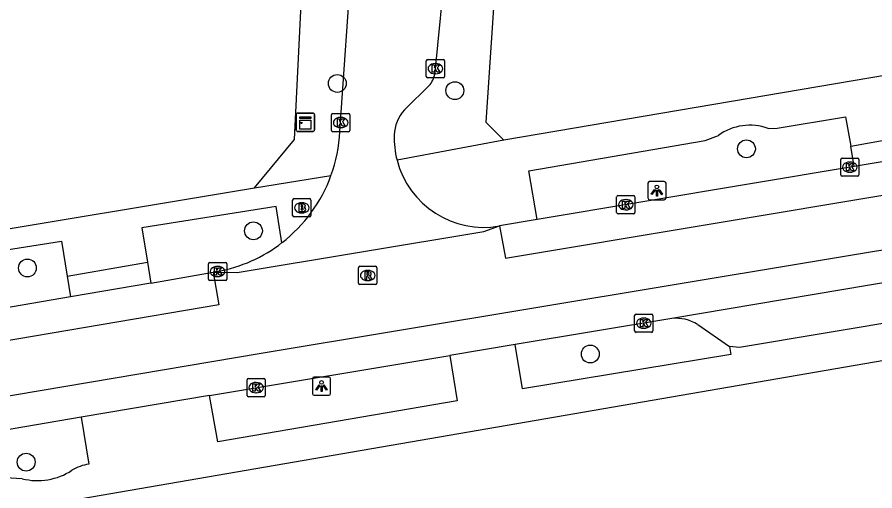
# Model space of a CAD drawing. Extents: x 161772 to 163123, y 383092 to 383917.
# Drawn here: x 162297.59 to 162344.63, y 383625.53 to 383651.48 of the extents above; entities that cross this region are included whole.
import ezdxf

# ---------------------------------------------------------------- set-up
doc = ezdxf.new("R2010")
doc.units = 0
for name, color, linetype in [('IMGEO_Boom', 7, 'Continuous'), ('IMGEO_Brandkraan', 7, 'Continuous'), ('IMGEO_Kast', 7, 'Continuous'), ('IMGEO_Kolk', 7, 'Continuous'), ('IMGEO_Lichtpunt', 7, 'Continuous'), ('IMGEO_Rijbaan_lokaal_gesloten', 7, 'Continuous'), ('IMGEO_Rioolput', 7, 'Continuous'), ('IMGEO_Voetpad_open', 7, 'Continuous')]:
    doc.layers.add(name, color=color, linetype=linetype)

msp = doc.modelspace()

# ---------------------------------------------------------------- linework, layer by layer
at = {"layer": 'IMGEO_Boom'}
for centre in [(162315.145, 383647.85), (162321.594, 383647.457), (162337.586, 383644.267), (162310.546, 383639.773), (162298.15, 383637.739), (162329.02, 383633.023), (162298.08, 383627.102)]:
    msp.add_circle(centre, 0.489, dxfattribs=at)
at = {"layer": 'IMGEO_Brandkraan'}
for p, q in [((162312.697, 383640.611), (162312.697, 383641.463)), ((162312.772, 383641.537), (162313.624, 383641.537)), ((162313.185, 383641.317), (162313.21, 383641.317)), ((162313.698, 383641.463), (162313.698, 383640.611)), ((162313.208, 383640.757), (162313.183, 383640.757)), ((162313.624, 383640.537), (162312.772, 383640.537))]:
    msp.add_line(p, q, dxfattribs=at)
for points in [[(162312.697, 383640.611), (162312.697, 383641.463)], [(162312.772, 383641.537), (162313.624, 383641.537)], [(162313.045, 383641.237), (162313.045, 383640.837), (162313.258, 383640.837)], [(162313.276, 383641.237), (162313.045, 383641.237)], [(162313.224, 383641.156), (162313.17, 383641.156), (162313.17, 383641.08)], [(162313.698, 383641.463), (162313.698, 383640.611)], [(162313.17, 383641.08), (162313.223, 383641.08)], [(162313.232, 383641.004), (162313.17, 383641.004), (162313.17, 383640.923)], [(162313.17, 383640.923), (162313.232, 383640.923)], [(162313.624, 383640.537), (162312.772, 383640.537)]]:
    msp.add_lwpolyline(points, dxfattribs=at)
for centre, radius, start, end in [((162312.774, 383641.461), 0.0765, 91.552, 178.448), ((162312.774, 383641.461), 0.0765, 91.552, 178.448), ((162313.225, 383641.118), 0.0379, 267.8285, 90.9355), ((162313.28, 383641.092), 0.145, 59.4692, 91.5367), ((162313.305, 383641.139), 0.0922, 285.5137, 58.1501), ((162313.622, 383641.461), 0.0765, 1.552, 88.448), ((162313.622, 383641.461), 0.0765, 1.552, 88.448), ((162313.233, 383640.963), 0.0404, 269.8759, 90.5077), ((162313.264, 383641.088), 0.251, 268.6676, 293.5347), ((162313.31, 383640.947), 0.105, 301.3115, 78.989), ((162312.774, 383640.613), 0.0765, 181.552, 268.448), ((162312.774, 383640.613), 0.0765, 181.552, 268.448), ((162313.622, 383640.613), 0.0765, 271.552, 358.448), ((162313.622, 383640.613), 0.0765, 271.552, 358.448)]:
    msp.add_arc(centre, radius, start, end, dxfattribs=at)
for centre, major_axis, ratio, start_param, end_param in [((162313.184, 383641.037), (-0.387, 0.002), 0.722429, 4.712389, 7.853982), ((162313.209, 383641.037), (-0.39, 0.002), 0.717154, 1.570796, 4.712389)]:
    msp.add_ellipse(centre, major_axis=major_axis, ratio=ratio, start_param=start_param, end_param=end_param, dxfattribs=at)
at = {"layer": 'IMGEO_Kast'}
for p, q in [((162312.894, 383645.296), (162312.894, 383646.137)), ((162312.894, 383646.137), (162312.894, 383645.296)), ((162312.969, 383646.221), (162313.81, 383646.221)), ((162313.81, 383646.221), (162312.969, 383646.221)), ((162313.894, 383646.146), (162313.894, 383645.305)), ((162313.894, 383645.305), (162313.894, 383646.146)), ((162313.819, 383645.221), (162312.978, 383645.221)), ((162312.978, 383645.221), (162313.819, 383645.221))]:
    msp.add_line(p, q, dxfattribs=at)
for points in [[(162313.089, 383646.011), (162313.689, 383646.011), (162313.689, 383645.926), (162313.089, 383645.926), (162313.089, 383646.011)], [(162313.089, 383645.836), (162313.689, 383645.836), (162313.689, 383645.347), (162313.089, 383645.347), (162313.089, 383645.836)]]:
    msp.add_lwpolyline(points, dxfattribs=at)
msp.add_circle((162313.173, 383645.685), 0.0377, dxfattribs=at)
for centre, start, end in [((162312.972, 383646.143), 92.4484, 184.2845), ((162312.972, 383646.143), 92.4484, 184.2845), ((162313.816, 383646.143), 2.4484, 94.2845), ((162313.816, 383646.143), 2.4484, 94.2845), ((162312.972, 383645.299), 182.4484, 274.2845), ((162312.972, 383645.299), 182.4484, 274.2845), ((162313.816, 383645.299), 272.4484, 4.2845), ((162313.816, 383645.299), 272.4484, 4.2845)]:
    msp.add_arc(centre, 0.0779, start, end, dxfattribs=at)
at = {"layer": 'IMGEO_Kolk'}
for p, q in [((162320.1, 383649.16), (162320.952, 383649.16)), ((162320.025, 383648.234), (162320.025, 383649.086)), ((162320.513, 383648.94), (162320.538, 383648.94)), ((162321.026, 383649.086), (162321.026, 383648.234)), ((162320.536, 383648.38), (162320.511, 383648.38)), ((162320.952, 383648.16), (162320.1, 383648.16)), ((162314.831, 383645.28), (162314.831, 383646.132)), ((162314.906, 383646.206), (162315.758, 383646.206)), ((162315.319, 383645.986), (162315.344, 383645.986)), ((162315.832, 383646.132), (162315.832, 383645.28)), ((162315.342, 383645.426), (162315.317, 383645.426)), ((162315.758, 383645.206), (162314.906, 383645.206)), ((162342.756, 383642.835), (162342.756, 383643.687)), ((162342.831, 383643.761), (162343.683, 383643.761)), ((162343.244, 383643.541), (162343.269, 383643.541)), ((162343.757, 383643.687), (162343.757, 383642.835)), ((162343.683, 383642.761), (162342.831, 383642.761)), ((162343.267, 383642.981), (162343.242, 383642.981)), ((162330.468, 383640.778), (162330.468, 383641.63)), ((162330.543, 383641.704), (162331.395, 383641.704)), ((162331.469, 383641.63), (162331.469, 383640.778)), ((162330.956, 383641.484), (162330.981, 383641.484)), ((162331.395, 383640.704), (162330.543, 383640.704)), ((162330.979, 383640.924), (162330.954, 383640.924)), ((162308.081, 383637.119), (162308.081, 383637.971)), ((162308.156, 383638.045), (162309.008, 383638.045)), ((162309.082, 383637.971), (162309.082, 383637.119)), ((162308.569, 383637.825), (162308.594, 383637.825)), ((162309.008, 383637.045), (162308.156, 383637.045)), ((162308.592, 383637.265), (162308.567, 383637.265)), ((162331.454, 383634.287), (162331.454, 383635.139)), ((162331.529, 383635.213), (162332.381, 383635.213)), ((162332.455, 383635.139), (162332.455, 383634.287)), ((162331.942, 383634.993), (162331.967, 383634.993)), ((162332.381, 383634.213), (162331.529, 383634.213)), ((162331.965, 383634.433), (162331.94, 383634.433)), ((162310.195, 383630.759), (162310.195, 383631.611)), ((162310.27, 383631.685), (162311.122, 383631.685)), ((162310.683, 383631.465), (162310.708, 383631.465)), ((162311.196, 383631.611), (162311.196, 383630.759)), ((162310.706, 383630.905), (162310.681, 383630.905)), ((162311.122, 383630.685), (162310.27, 383630.685))]:
    msp.add_line(p, q, dxfattribs=at)
for points in [[(162320.1, 383649.16), (162320.952, 383649.16)], [(162320.025, 383648.234), (162320.025, 383649.086)], [(162320.346, 383648.86), (162320.469, 383648.86), (162320.469, 383648.709), (162320.599, 383648.86), (162320.763, 383648.86), (162320.617, 383648.709), (162320.77, 383648.46), (162320.618, 383648.46), (162320.533, 383648.624), (162320.469, 383648.557), (162320.469, 383648.46), (162320.346, 383648.46), (162320.346, 383648.86)], [(162321.026, 383649.086), (162321.026, 383648.234)], [(162320.952, 383648.16), (162320.1, 383648.16)], [(162314.831, 383645.28), (162314.831, 383646.132)], [(162314.906, 383646.206), (162315.758, 383646.206)], [(162315.152, 383645.906), (162315.275, 383645.906), (162315.275, 383645.755), (162315.405, 383645.906), (162315.569, 383645.906), (162315.423, 383645.755), (162315.576, 383645.506), (162315.424, 383645.506), (162315.339, 383645.67), (162315.275, 383645.603), (162315.275, 383645.506), (162315.152, 383645.506), (162315.152, 383645.906)], [(162315.832, 383646.132), (162315.832, 383645.28)], [(162315.758, 383645.206), (162314.906, 383645.206)], [(162342.756, 383642.835), (162342.756, 383643.687)], [(162342.831, 383643.761), (162343.683, 383643.761)], [(162343.757, 383643.687), (162343.757, 383642.835)], [(162343.077, 383643.461), (162343.2, 383643.461), (162343.2, 383643.31), (162343.33, 383643.461), (162343.494, 383643.461), (162343.348, 383643.31), (162343.501, 383643.061), (162343.349, 383643.061), (162343.264, 383643.225), (162343.2, 383643.158), (162343.2, 383643.061), (162343.077, 383643.061), (162343.077, 383643.461)], [(162343.683, 383642.761), (162342.831, 383642.761)], [(162330.468, 383640.778), (162330.468, 383641.63)], [(162330.543, 383641.704), (162331.395, 383641.704)], [(162331.469, 383641.63), (162331.469, 383640.778)], [(162330.789, 383641.404), (162330.912, 383641.404), (162330.912, 383641.253), (162331.042, 383641.404), (162331.206, 383641.404), (162331.06, 383641.253), (162331.213, 383641.004), (162331.061, 383641.004), (162330.976, 383641.168), (162330.912, 383641.101), (162330.912, 383641.004), (162330.789, 383641.004), (162330.789, 383641.404)], [(162331.395, 383640.704), (162330.543, 383640.704)], [(162308.081, 383637.119), (162308.081, 383637.971)], [(162308.156, 383638.045), (162309.008, 383638.045)], [(162309.082, 383637.971), (162309.082, 383637.119)], [(162308.402, 383637.745), (162308.525, 383637.745), (162308.525, 383637.594), (162308.655, 383637.745), (162308.819, 383637.745), (162308.673, 383637.594), (162308.826, 383637.345), (162308.674, 383637.345), (162308.589, 383637.509), (162308.525, 383637.442), (162308.525, 383637.345), (162308.402, 383637.345), (162308.402, 383637.745)], [(162309.008, 383637.045), (162308.156, 383637.045)], [(162331.454, 383634.287), (162331.454, 383635.139)], [(162331.529, 383635.213), (162332.381, 383635.213)], [(162332.455, 383635.139), (162332.455, 383634.287)], [(162331.775, 383634.913), (162331.898, 383634.913), (162331.898, 383634.762), (162332.028, 383634.913), (162332.192, 383634.913), (162332.046, 383634.762), (162332.199, 383634.513), (162332.047, 383634.513), (162331.962, 383634.677), (162331.898, 383634.61), (162331.898, 383634.513), (162331.775, 383634.513), (162331.775, 383634.913)], [(162332.381, 383634.213), (162331.529, 383634.213)], [(162310.195, 383630.759), (162310.195, 383631.611)], [(162310.27, 383631.685), (162311.122, 383631.685)], [(162310.516, 383631.385), (162310.639, 383631.385), (162310.639, 383631.234), (162310.769, 383631.385), (162310.933, 383631.385), (162310.787, 383631.234), (162310.94, 383630.985), (162310.788, 383630.985), (162310.703, 383631.149), (162310.639, 383631.082), (162310.639, 383630.985), (162310.516, 383630.985), (162310.516, 383631.385)], [(162311.196, 383631.611), (162311.196, 383630.759)], [(162311.122, 383630.685), (162310.27, 383630.685)]]:
    msp.add_lwpolyline(points, dxfattribs=at)
for centre, start, end in [((162320.102, 383649.084), 91.552, 178.448), ((162320.102, 383649.084), 91.552, 178.448), ((162320.95, 383649.084), 1.552, 88.448), ((162320.95, 383649.084), 1.552, 88.448), ((162320.102, 383648.236), 181.552, 268.448), ((162320.102, 383648.236), 181.552, 268.448), ((162320.95, 383648.236), 271.552, 358.448), ((162320.95, 383648.236), 271.552, 358.448), ((162314.908, 383646.13), 91.552, 178.448), ((162314.908, 383646.13), 91.552, 178.448), ((162315.756, 383646.13), 1.552, 88.448), ((162315.756, 383646.13), 1.552, 88.448), ((162314.908, 383645.282), 181.552, 268.448), ((162314.908, 383645.282), 181.552, 268.448), ((162315.756, 383645.282), 271.552, 358.448), ((162315.756, 383645.282), 271.552, 358.448), ((162342.833, 383643.685), 91.552, 178.448), ((162342.833, 383643.685), 91.552, 178.448), ((162343.681, 383643.685), 1.552, 88.448), ((162343.681, 383643.685), 1.552, 88.448), ((162342.833, 383642.837), 181.552, 268.448), ((162342.833, 383642.837), 181.552, 268.448), ((162343.681, 383642.837), 271.552, 358.448), ((162343.681, 383642.837), 271.552, 358.448), ((162330.545, 383641.628), 91.552, 178.448), ((162330.545, 383641.628), 91.552, 178.448), ((162331.393, 383641.628), 1.552, 88.448), ((162331.393, 383641.628), 1.552, 88.448), ((162330.545, 383640.78), 181.552, 268.448), ((162330.545, 383640.78), 181.552, 268.448), ((162331.393, 383640.78), 271.552, 358.448), ((162331.393, 383640.78), 271.552, 358.448), ((162308.158, 383637.969), 91.552, 178.448), ((162308.158, 383637.969), 91.552, 178.448), ((162309.006, 383637.969), 1.552, 88.448), ((162309.006, 383637.969), 1.552, 88.448), ((162308.158, 383637.121), 181.552, 268.448), ((162308.158, 383637.121), 181.552, 268.448), ((162309.006, 383637.121), 271.552, 358.448), ((162309.006, 383637.121), 271.552, 358.448), ((162331.531, 383635.137), 91.552, 178.448), ((162331.531, 383635.137), 91.552, 178.448), ((162332.379, 383635.137), 1.552, 88.448), ((162332.379, 383635.137), 1.552, 88.448), ((162331.531, 383634.289), 181.552, 268.448), ((162331.531, 383634.289), 181.552, 268.448), ((162332.379, 383634.289), 271.552, 358.448), ((162332.379, 383634.289), 271.552, 358.448), ((162310.272, 383631.609), 91.552, 178.448), ((162310.272, 383631.609), 91.552, 178.448), ((162311.12, 383631.609), 1.552, 88.448), ((162311.12, 383631.609), 1.552, 88.448), ((162310.272, 383630.761), 181.552, 268.448), ((162310.272, 383630.761), 181.552, 268.448), ((162311.12, 383630.761), 271.552, 358.448), ((162311.12, 383630.761), 271.552, 358.448)]:
    msp.add_arc(centre, 0.0765, start, end, dxfattribs=at)
for centre, major_axis, ratio, start_param, end_param in [((162320.512, 383648.66), (-0.387, 0.002), 0.722429, 4.712389, 7.853982), ((162320.537, 383648.66), (-0.39, 0.002), 0.717154, 1.570796, 4.712389), ((162315.318, 383645.706), (-0.387, 0.002), 0.722429, 4.712389, 7.853982), ((162315.343, 383645.706), (-0.39, 0.002), 0.717154, 1.570796, 4.712389), ((162343.243, 383643.261), (-0.387, 0.002), 0.722429, 4.712389, 7.853982), ((162343.268, 383643.261), (-0.39, 0.002), 0.717154, 1.570796, 4.712389), ((162330.955, 383641.204), (-0.387, 0.002), 0.722429, 4.712389, 7.853982), ((162330.98, 383641.204), (-0.39, 0.002), 0.717154, 1.570796, 4.712389), ((162308.568, 383637.545), (-0.387, 0.002), 0.722429, 4.712389, 7.853982), ((162308.593, 383637.545), (-0.39, 0.002), 0.717154, 1.570796, 4.712389), ((162331.941, 383634.713), (-0.387, 0.002), 0.722429, 4.712389, 7.853982), ((162331.966, 383634.713), (-0.39, 0.002), 0.717154, 1.570796, 4.712389), ((162310.682, 383631.185), (-0.387, 0.002), 0.722429, 4.712389, 7.853982), ((162310.707, 383631.185), (-0.39, 0.002), 0.717154, 1.570796, 4.712389)]:
    msp.add_ellipse(centre, major_axis=major_axis, ratio=ratio, start_param=start_param, end_param=end_param, dxfattribs=at)
at = {"layer": 'IMGEO_Lichtpunt'}
for p, q in [((162332.178, 383642.382), (162332.178, 383641.575)), ((162332.178, 383642.382), (162332.178, 383641.575)), ((162333.08, 383642.477), (162332.272, 383642.477)), ((162333.08, 383642.477), (162332.272, 383642.477)), ((162333.174, 383641.575), (162333.174, 383642.382)), ((162333.174, 383641.575), (162333.174, 383642.382)), ((162332.272, 383641.481), (162333.08, 383641.481)), ((162332.272, 383641.481), (162333.08, 383641.481)), ((162314.686, 383631.765), (162313.878, 383631.765)), ((162314.686, 383631.765), (162313.878, 383631.765)), ((162313.784, 383631.67), (162313.784, 383630.863)), ((162313.784, 383631.67), (162313.784, 383630.863)), ((162314.78, 383630.863), (162314.78, 383631.67)), ((162314.78, 383630.863), (162314.78, 383631.67)), ((162313.878, 383630.769), (162314.686, 383630.769)), ((162313.878, 383630.769), (162314.686, 383630.769))]:
    msp.add_line(p, q, dxfattribs=at)
for points in [[(162332.552, 383642.046), (162332.591, 383642.018), (162332.403, 383641.756), (162332.365, 383641.783), (162332.552, 383642.046)], [(162332.654, 383641.998), (162332.701, 383641.998), (162332.701, 383641.676), (162332.654, 383641.676), (162332.654, 383641.998)], [(162332.764, 383642.018), (162332.802, 383642.045), (162332.989, 383641.783), (162332.95, 383641.755), (162332.764, 383642.018)], [(162314.158, 383631.334), (162314.197, 383631.306), (162314.009, 383631.044), (162313.971, 383631.071), (162314.158, 383631.334)], [(162314.26, 383631.286), (162314.307, 383631.286), (162314.307, 383630.964), (162314.26, 383630.964), (162314.26, 383631.286)], [(162314.37, 383631.306), (162314.408, 383631.333), (162314.595, 383631.071), (162314.556, 383631.043), (162314.37, 383631.306)]]:
    msp.add_lwpolyline(points, dxfattribs=at)
for centre in [(162332.677, 383642.18), (162314.283, 383631.468)]:
    msp.add_circle(centre, 0.0994, dxfattribs=at)
for centre, start, end in [((162332.272, 383642.382), 90, 180), ((162332.272, 383642.382), 90, 180), ((162333.08, 383642.382), 0, 90), ((162333.08, 383642.382), 0, 90), ((162332.272, 383641.575), 180, 270), ((162332.272, 383641.575), 180, 270), ((162333.08, 383641.575), 270, 0), ((162333.08, 383641.575), 270, 360), ((162313.878, 383631.67), 90, 180), ((162313.878, 383631.67), 90, 180), ((162314.686, 383631.67), 0, 90), ((162314.686, 383631.67), 0, 90), ((162313.878, 383630.863), 180, 270), ((162313.878, 383630.863), 180, 270), ((162314.686, 383630.863), 270, 0), ((162314.686, 383630.863), 270, 360)]:
    msp.add_arc(centre, 0.0946, start, end, dxfattribs=at)
at = {"layer": 'IMGEO_Rijbaan_lokaal_gesloten'}
for points in [[(162315.287, 383645.208), (162315.966, 383654.921)], [(162320.508, 383648.472), (162321.109, 383654.576)], [(162324.048, 383640.04), (162324.366, 383638.28), (162400.705, 383651)], [(162289.753, 383627.613), (162289.408, 383629.436), (162310.979, 383633.067), (162401.14, 383648.038)], [(162318.828, 383646.398), (162320.239, 383647.784)], [(162348.743, 383644.172), (162343.501, 383643.302)], [(162343.501, 383643.302), (162326.11, 383640.39)], [(162326.11, 383640.39), (162324.048, 383640.04)], [(162365.043, 383640.214), (162362.872, 383639.912), (162333.485, 383634.967)], [(162308.33, 383637.502), (162309.656, 383637.487), (162323.182, 383639.733), (162324.048, 383640.04)], [(162308.33, 383637.502), (162308.644, 383635.717), (162289.263, 383632.424), (162269.16, 383629.116), (162243.686, 383625.013), (162243.382, 383626.82)], [(162304.914, 383636.914), (162308.33, 383637.502)], [(162308.582, 383637.545), (162308.33, 383637.502)], [(162304.914, 383636.914), (162300.52, 383636.158)], [(162300.52, 383636.158), (162294.25, 383635.086)], [(162333.485, 383634.967), (162324.9, 383633.54)], [(162324.9, 383633.54), (162321.326, 383632.951)], [(162308.129, 383630.758), (162321.326, 383632.951)], [(162308.129, 383630.758), (162301.092, 383629.557)], [(162301.092, 383629.557), (162292.98, 383628.169)]]:
    msp.add_lwpolyline(points, dxfattribs=at)
for centre, radius, start, end in [((162318.935, 383648.69), 1.588, 325.1974, 352.0928), ((162320.454, 383644.925), 2.194, 137.82, 177.4029), ((162307.048, 383645.624), 8.25, 339.9798, 357.1077), ((162323.193, 383644.897), 4.932, 178.5192, 194.6636), ((162323.191, 383644.895), 4.931, 194.656, 280.0085), ((162307.086, 383645.619), 8.212, 307.7477, 339.9273), ((162307.09, 383645.615), 8.206, 280.4743, 307.7394)]:
    msp.add_arc(centre, radius, start, end, dxfattribs=at)
at = {"layer": 'IMGEO_Rioolput'}
for p, q in [((162316.313, 383636.903), (162316.313, 383637.755)), ((162316.388, 383637.829), (162317.24, 383637.829)), ((162316.801, 383637.609), (162316.826, 383637.609)), ((162317.314, 383637.755), (162317.314, 383636.903)), ((162316.824, 383637.049), (162316.799, 383637.049)), ((162317.24, 383636.829), (162316.388, 383636.829))]:
    msp.add_line(p, q, dxfattribs=at)
for points in [[(162316.313, 383636.903), (162316.313, 383637.755)], [(162316.388, 383637.829), (162317.24, 383637.829)], [(162316.902, 383637.527), (162316.65, 383637.529), (162316.65, 383637.129)], [(162316.828, 383637.448), (162316.774, 383637.448), (162316.774, 383637.367)], [(162317.314, 383637.755), (162317.314, 383636.903)], [(162316.65, 383637.129), (162316.774, 383637.129), (162316.774, 383637.291), (162316.785, 383637.291)], [(162316.774, 383637.367), (162316.826, 383637.367)], [(162316.832, 383637.262), (162316.903, 383637.129), (162317.043, 383637.129), (162316.978, 383637.255)], [(162317.24, 383636.829), (162316.388, 383636.829)]]:
    msp.add_lwpolyline(points, dxfattribs=at)
for centre, radius, start, end in [((162316.39, 383637.753), 0.0765, 91.552, 178.448), ((162316.39, 383637.753), 0.0765, 91.552, 178.448), ((162316.834, 383637.352), 0.0964, 77.0061, 93.1865), ((162316.848, 383637.409), 0.0378, 276.6634, 79.6772), ((162316.901, 383637.417), 0.109, 350.3612, 89.416), ((162316.899, 383637.417), 0.112, 277.5842, 350.9817), ((162317.238, 383637.753), 0.0765, 1.552, 88.448), ((162317.238, 383637.753), 0.0765, 1.552, 88.448), ((162316.784, 383637.238), 0.0533, 26.0293, 88.6989), ((162316.81, 383637.556), 0.19, 274.7715, 282.9687), ((162316.883, 383637.202), 0.108, 29.5134, 73.7905), ((162316.39, 383636.905), 0.0765, 181.552, 268.448), ((162316.39, 383636.905), 0.0765, 181.552, 268.448), ((162317.238, 383636.905), 0.0765, 271.552, 358.448), ((162317.238, 383636.905), 0.0765, 271.552, 358.448)]:
    msp.add_arc(centre, radius, start, end, dxfattribs=at)
for centre, major_axis, ratio, start_param, end_param in [((162316.8, 383637.329), (-0.387, 0.002), 0.722429, 4.712389, 7.853982), ((162316.825, 383637.329), (-0.39, 0.002), 0.717154, 1.570796, 4.712389)]:
    msp.add_ellipse(centre, major_axis=major_axis, ratio=ratio, start_param=start_param, end_param=end_param, dxfattribs=at)
at = {"layer": 'IMGEO_Voetpad_open'}
for points in [[(162334.385, 383803.507), (162330.73, 383750), (162329.933, 383738.33), (162329.513, 383738.311), (162323.298, 383645.721), (162324.273, 383644.745)], [(162310.606, 383642.128), (162312.79, 383644.774), (162313.196, 383652.957), (162317.249, 383713.725), (162319.862, 383750), (162321.727, 383778.3), (162322.139, 383797.223)], [(162401.886, 383657.92), (162324.273, 383644.745)], [(162338.777, 383645.384), (162339.272, 383645.394), (162343.016, 383646.021), (162343.302, 383644.419)], [(162423.412, 383645.583), (162412.338, 383644.315), (162376.943, 383638.143), (162297.948, 383624.537)], [(162326.11, 383640.39), (162325.646, 383643.06), (162335.317, 383644.715), (162336.049, 383644.996)], [(162343.302, 383644.419), (162347.978, 383645.254)], [(162324.273, 383644.745), (162318.421, 383643.648)], [(162343.501, 383643.302), (162343.302, 383644.419)], [(162310.606, 383642.128), (162314.799, 383642.8)], [(162241.527, 383630.611), (162299.718, 383640.313), (162304.798, 383641.16), (162310.606, 383642.128)], [(162312.113, 383639.125), (162311.792, 383641.102), (162304.427, 383639.935), (162304.73, 383638.059)], [(162294.059, 383636.229), (162293.725, 383638.228), (162300.022, 383639.206), (162300.335, 383637.289)], [(162300.335, 383637.289), (162304.73, 383638.059)], [(162304.73, 383638.059), (162304.914, 383636.914)], [(162300.335, 383637.289), (162300.52, 383636.158)], [(162334.911, 383634.634), (162336.656, 383633.44)], [(162346.72, 383634.969), (162337.2, 383633.38), (162336.656, 383633.44)], [(162336.656, 383633.44), (162336.728, 383633.004), (162325.301, 383631.116), (162324.9, 383633.54)], [(162321.326, 383632.951), (162321.716, 383630.463), (162308.588, 383628.214), (162308.129, 383630.758)], [(162301.092, 383629.557), (162301.523, 383626.984)], [(162297.867, 383626.193), (162296.957, 383626.246), (162293.414, 383625.622), (162292.98, 383628.169)]]:
    msp.add_lwpolyline(points, dxfattribs=at)
for centre, radius, start, end in [((162337.778, 383642.624), 2.936, 70.1054, 126.0843), ((162333.739, 383632.837), 2.145, 56.9009, 96.8108), ((162298.704, 383629.54), 3.45, 255.9589, 303.1974), ((162301.78, 383624.789), 2.21, 96.684, 122.4987)]:
    msp.add_arc(centre, radius, start, end, dxfattribs=at)

doc.saveas('drawing.dxf')
